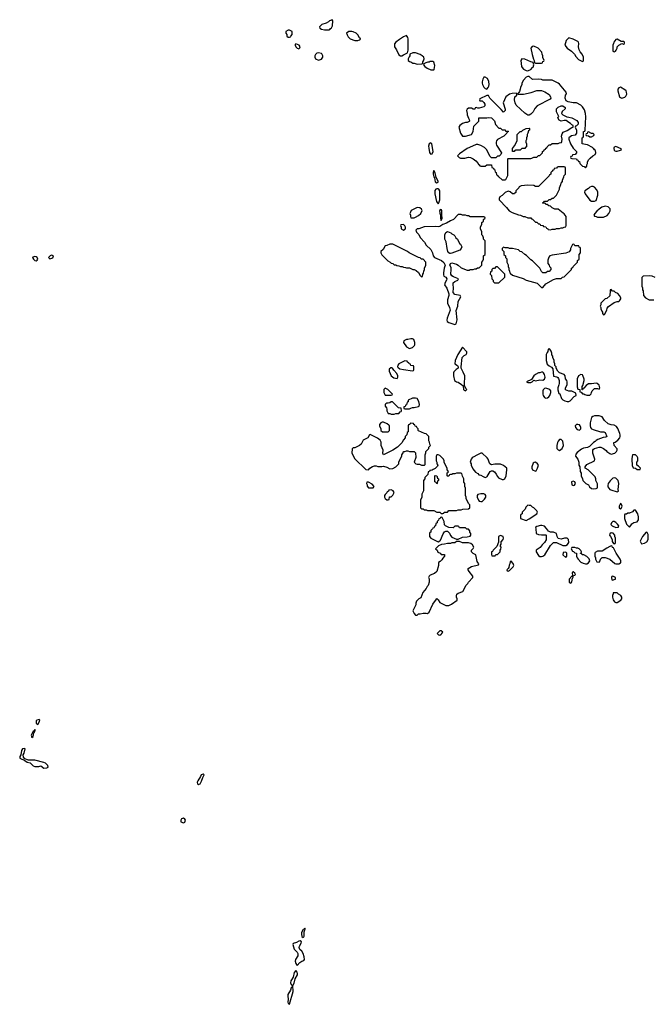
# Model space of a CAD drawing. Header units: inches. Extents: x 2769379 to 2883802, y 684208 to 828654.
# Tile 291 of 298: x 2856692 to 2865031, y 778842 to 791826. Entities that reach past the tile are written whole.
import ezdxf

# ---------------------------------------------------------------- set-up
doc = ezdxf.new("R2010")
doc.units = ezdxf.units.IN
doc.header["$MEASUREMENT"] = 0
for name, color, linetype in [('C8758', 7, 'Continuous'), ('C8767', 7, 'Continuous'), ('C8768', 7, 'Continuous'), ('C8769', 7, 'Continuous')]:
    doc.layers.add(name, color=color, linetype=linetype)

msp = doc.modelspace()

# ---------------------------------------------------------------- linework, layer by layer
at = {"layer": 'C8758', "color": 2, "elevation": 2}
for points in [[(2856890, 788704), (2856865, 788695), (2856862, 788690), (2856872, 788670), (2856890, 788652), (2856910, 788645), (2856923, 788657), (2856929, 788670), (2856922, 788690), (2856910, 788699)], [(2857110, 788719), (2857092, 788710), (2857072, 788690), (2857090, 788672), (2857130, 788686), (2857138, 788710)], [(2856950, 782599), (2856918, 782590), (2856910, 782578), (2856911, 782550), (2856930, 782531), (2856950, 782562), (2856959, 782590)], [(2856890, 782466), (2856886, 782454), (2856878, 782442), (2856870, 782442), (2856850, 782408), (2856845, 782390), (2856850, 782362), (2856870, 782372), (2856880, 782420), (2856888, 782430), (2856886, 782434), (2856890, 782434), (2856894, 782454)], [(2856755, 782215), (2856730, 782209), (2856716, 782190), (2856706, 782130), (2856692, 782110), (2856692, 782090), (2856758, 782058), (2856790, 782036), (2856830, 782026), (2856868, 781988), (2856890, 781979), (2856943, 781977), (2856970, 781985), (2857010, 781956), (2857050, 781961), (2857068, 781970), (2857062, 781990), (2857030, 782024), (2857012, 782032), (2856890, 782061), (2856810, 782062), (2856761, 782081), (2856743, 782103), (2856739, 782130), (2856750, 782152), (2856766, 782210)], [(2859110, 781879), (2859086, 781870), (2859075, 781845), (2859039, 781790), (2859031, 781770), (2859036, 781750), (2859050, 781739), (2859070, 781751), (2859090, 781785), (2859105, 781835), (2859122, 781870), (2859117, 781877)], [(2858850, 781298), (2858826, 781290), (2858815, 781270), (2858818, 781250), (2858850, 781235), (2858870, 781245), (2858877, 781270), (2858870, 781284)]]:
    msp.add_lwpolyline(points, close=True, dxfattribs=at)
at = {"layer": 'C8767', "color": 2, "elevation": 2}
for points in [[(2860450, 779846), (2860445, 779835), (2860430, 779828), (2860408, 779788), (2860405, 779765), (2860410, 779734), (2860430, 779725), (2860438, 779730), (2860440, 779740), (2860442, 779798), (2860455, 779835)], [(2860390, 779678), (2860370, 779673), (2860343, 779657), (2860297, 779643), (2860291, 779630), (2860308, 779570), (2860351, 779531), (2860359, 779510), (2860357, 779483), (2860329, 779431), (2860325, 779410), (2860330, 779382), (2860350, 779352), (2860385, 779395), (2860410, 779411), (2860439, 779421), (2860445, 779435), (2860441, 779470), (2860429, 779510), (2860410, 779544), (2860385, 779565), (2860376, 779590), (2860379, 779610), (2860404, 779650), (2860407, 779667)], [(2860330, 779289), (2860310, 779262), (2860298, 779202), (2860277, 779163), (2860265, 779150), (2860263, 779123), (2860270, 779102), (2860282, 779090), (2860282, 779070), (2860270, 779058), (2860262, 779030), (2860228, 778970), (2860225, 778950), (2860231, 778910), (2860225, 778870), (2860230, 778852), (2860250, 778842), (2860296, 779010), (2860293, 779090), (2860310, 779122), (2860324, 779176), (2860352, 779230), (2860355, 779250), (2860350, 779268)]]:
    msp.add_lwpolyline(points, close=True, dxfattribs=at)
at = {"layer": 'C8768', "color": 2, "elevation": 2}
for points in [[(2862505, 790000), (2862510, 789998), (2862550, 789998), (2862559, 790000)], [(2862654, 790000), (2862670, 789992), (2862704, 789964), (2862734, 789930), (2862738, 789918), (2862750, 789914), (2862758, 789898), (2862770, 789894), (2862830, 789894), (2862850, 789914), (2862913, 789913), (2862918, 789878), (2862933, 789873), (2862938, 789858), (2862953, 789853), (2862958, 789818), (2862974, 789810), (2862978, 789778), (2862993, 789773), (2862998, 789758), (2863010, 789754), (2863050, 789714), (2863090, 789714), (2863102, 789718), (2863126, 789770), (2863126, 789990), (2863130, 789994), (2863430, 789994), (2863443, 790000)], [(2863957, 790000), (2863958, 789998), (2863970, 789994), (2864033, 789993), (2864038, 789978), (2864050, 789974), (2864058, 789958), (2864070, 789954), (2864074, 789930), (2864110, 789894), (2864132, 789892), (2864150, 789874), (2864167, 789893), (2864168, 789912), (2864178, 789930), (2864178, 789950), (2864196, 789984), (2864214, 790000)], [(2865068, 788428), (2865030, 788442), (2864990, 788448), (2864910, 788446), (2864893, 788427), (2864892, 788370), (2864894, 788310), (2864902, 788290), (2864904, 788264), (2864912, 788250), (2864914, 788190), (2864940, 788160), (2864992, 788132), (2865050, 788131)]]:
    msp.add_lwpolyline(points, dxfattribs=at)
for points in [[(2862150, 789838), (2862141, 789810), (2862141, 789790), (2862150, 789754), (2862159, 789739), (2862167, 789690), (2862190, 789676), (2862210, 789685), (2862210, 789698), (2862183, 789743), (2862170, 789806)], [(2863870, 789886), (2863790, 789886), (2863778, 789882), (2863770, 789866), (2863738, 789862), (2863733, 789847), (2863718, 789842), (2863713, 789827), (2863694, 789810), (2863694, 789790), (2863678, 789782), (2863673, 789767), (2863532, 789628), (2863492, 789628), (2863470, 789638), (2863390, 789642), (2863304, 789636), (2863278, 789622), (2863274, 789610), (2863234, 789570), (2863231, 789549), (2863218, 789542), (2863214, 789530), (2863190, 789528), (2863156, 789556), (2863130, 789566), (2863092, 789548), (2863051, 789509), (2863022, 789490), (2863012, 789470), (2863014, 789450), (2863111, 789351), (2863146, 789306), (2863182, 789282), (2863267, 789253), (2863294, 789250), (2863330, 789232), (2863350, 789232), (2863390, 789214), (2863430, 789214), (2863438, 789198), (2863450, 789194), (2863490, 789154), (2863510, 789154), (2863530, 789134), (2863550, 789134), (2863558, 789118), (2863590, 789114), (2863598, 789098), (2863630, 789094), (2863638, 789078), (2863654, 789070), (2863658, 789058), (2863690, 789054), (2863710, 789062), (2863750, 789062), (2863770, 789072), (2863810, 789072), (2863830, 789082), (2863850, 789082), (2863868, 789092), (2863890, 789094), (2863898, 789110), (2863895, 789230), (2863870, 789268), (2863855, 789275), (2863790, 789328), (2863748, 789328), (2863710, 789346), (2863690, 789366), (2863666, 789370), (2863647, 789387), (2863628, 789388), (2863622, 789402), (2863590, 789406), (2863586, 789410), (2863602, 789418), (2863610, 789434), (2863650, 789434), (2863670, 789454), (2863690, 789454), (2863710, 789474), (2863730, 789474), (2863770, 789514), (2863808, 789590), (2863808, 789610), (2863827, 789653), (2863828, 789672), (2863847, 789693), (2863848, 789712), (2863867, 789753), (2863868, 789772), (2863886, 789790), (2863886, 789870), (2863882, 789882)], [(2862190, 789597), (2862178, 789590), (2862166, 789574), (2862164, 789530), (2862185, 789430), (2862210, 789396), (2862219, 789410), (2862230, 789450), (2862232, 789552), (2862229, 789570), (2862219, 789590), (2862210, 789596)], [(2864250, 789628), (2864230, 789628), (2864210, 789618), (2864190, 789598), (2864142, 789570), (2864138, 789550), (2864145, 789530), (2864207, 789447), (2864230, 789431), (2864268, 789432), (2864290, 789442), (2864315, 789510), (2864315, 789550), (2864301, 789581), (2864270, 789618)], [(2861930, 789348), (2861854, 789310), (2861842, 789290), (2861834, 789270), (2861842, 789250), (2861842, 789230), (2861850, 789214), (2861890, 789211), (2861910, 789221), (2861950, 789245), (2861978, 789270), (2861998, 789310), (2861990, 789326), (2861967, 789347)], [(2862250, 789321), (2862228, 789310), (2862230, 789274), (2862241, 789250), (2862241, 789210), (2862250, 789178), (2862261, 789210), (2862256, 789250), (2862259, 789310)], [(2864410, 789369), (2864366, 789354), (2864330, 789329), (2864300, 789300), (2864272, 789270), (2864262, 789250), (2864270, 789234), (2864292, 789232), (2864310, 789222), (2864390, 789222), (2864435, 789245), (2864458, 789270), (2864476, 789304), (2864478, 789330), (2864450, 789358)], [(2862510, 789258), (2862470, 789255), (2862411, 789189), (2862370, 789173), (2862318, 789142), (2862270, 789126), (2862230, 789099), (2862210, 789093), (2862170, 789097), (2862026, 789094), (2861952, 789068), (2861933, 789067), (2861914, 789050), (2861924, 789024), (2861952, 788992), (2861970, 788954), (2862030, 788894), (2862050, 788854), (2862110, 788794), (2862132, 788750), (2862142, 788710), (2862158, 788690), (2862251, 788650), (2862282, 788622), (2862301, 788590), (2862287, 788550), (2862277, 788490), (2862280, 788460), (2862284, 788444), (2862290, 788438), (2862311, 788430), (2862321, 788410), (2862319, 788390), (2862299, 788361), (2862291, 788330), (2862324, 788284), (2862348, 788210), (2862348, 788190), (2862333, 788130), (2862331, 788090), (2862357, 788030), (2862365, 787995), (2862328, 787892), (2862323, 787863), (2862327, 787847), (2862350, 787831), (2862430, 787805), (2862445, 787815), (2862458, 787870), (2862447, 787990), (2862467, 788050), (2862470, 788110), (2862509, 788170), (2862498, 788190), (2862430, 788203), (2862405, 788230), (2862405, 788250), (2862412, 788270), (2862405, 788355), (2862427, 788373), (2862468, 788390), (2862475, 788410), (2862410, 788435), (2862390, 788450), (2862375, 788470), (2862381, 788530), (2862378, 788558), (2862364, 788590), (2862369, 788610), (2862390, 788621), (2862450, 788601), (2862472, 788590), (2862510, 788552), (2862590, 788522), (2862616, 788524), (2862630, 788532), (2862670, 788532), (2862690, 788542), (2862710, 788542), (2862728, 788552), (2862747, 788553), (2862786, 788590), (2862786, 788630), (2862796, 788644), (2862806, 788670), (2862806, 788710), (2862826, 788730), (2862826, 788910), (2862806, 788930), (2862806, 788950), (2862796, 788976), (2862786, 788990), (2862786, 789030), (2862768, 789068), (2862768, 789090), (2862786, 789130), (2862786, 789150), (2862806, 789170), (2862807, 789193), (2862826, 789210), (2862822, 789222), (2862810, 789226), (2862630, 789228), (2862610, 789238), (2862590, 789238), (2862570, 789248), (2862530, 789248)], [(2861750, 789126), (2861718, 789122), (2861714, 789110), (2861722, 789090), (2861722, 789070), (2861750, 789052), (2861770, 789062), (2861778, 789070), (2861778, 789090), (2861770, 789106)], [(2862370, 788741), (2862363, 788743), (2862350, 788750), (2862338, 788770), (2862325, 788810), (2862316, 788896), (2862295, 788930), (2862298, 788990), (2862304, 789010), (2862310, 789019), (2862330, 789031), (2862375, 789015), (2862390, 789002), (2862414, 788990), (2862430, 788974), (2862442, 788950), (2862462, 788930), (2862490, 788874), (2862504, 788864), (2862522, 788830), (2862513, 788807), (2862492, 788788), (2862390, 788749)], [(2861610, 788868), (2861573, 788867), (2861530, 788848), (2861510, 788846), (2861484, 788796), (2861454, 788770), (2861452, 788750), (2861465, 788725), (2861545, 788645), (2861574, 788630), (2861590, 788614), (2861610, 788612), (2861630, 788594), (2861652, 788592), (2861664, 788584), (2861690, 788582), (2861713, 788573), (2861732, 788572), (2861750, 788562), (2861780, 788560), (2861793, 788553), (2861830, 788552), (2861873, 788533), (2861892, 788532), (2861920, 788520), (2861950, 788494), (2861970, 788454), (2861990, 788434), (2862002, 788438), (2862006, 788470), (2862016, 788484), (2862018, 788510), (2862028, 788530), (2862028, 788550), (2862048, 788590), (2862047, 788627), (2862010, 788666), (2861990, 788668), (2861970, 788686), (2861950, 788688), (2861826, 788750), (2861806, 788770)], [(2863990, 788866), (2863978, 788862), (2863953, 788807), (2863952, 788790), (2863935, 788765), (2863891, 788749), (2863710, 788722), (2863682, 788710), (2863666, 788694), (2863653, 788653), (2863653, 788613), (2863671, 788591), (2863674, 788570), (2863692, 788552), (2863694, 788530), (2863670, 788506), (2863650, 788506), (2863630, 788486), (2863590, 788486), (2863570, 788506), (2863548, 788550), (2863520, 788580), (2863450, 788648), (2863430, 788658), (2863375, 788715), (2863349, 788729), (2863310, 788766), (2863290, 788768), (2863266, 788790), (2863190, 788808), (2863150, 788808), (2863130, 788818), (2863090, 788818), (2863070, 788826), (2863054, 788810), (2863054, 788790), (2863074, 788770), (2863074, 788730), (2863094, 788710), (2863094, 788690), (2863112, 788672), (2863114, 788630), (2863132, 788592), (2863132, 788570), (2863142, 788550), (2863142, 788530), (2863151, 788511), (2863152, 788490), (2863160, 788480), (2863190, 788458), (2863330, 788411), (2863370, 788391), (2863514, 788350), (2863570, 788294), (2863590, 788294), (2863630, 788342), (2863730, 788398), (2863770, 788412), (2863830, 788414), (2863848, 788432), (2863870, 788434), (2863966, 788530), (2863966, 788550), (2863982, 788558), (2863986, 788570), (2864046, 788630), (2864046, 788650), (2864066, 788670), (2864066, 788730), (2864086, 788750), (2864086, 788810), (2864082, 788822), (2864067, 788827), (2864062, 788842), (2864050, 788846), (2864010, 788846), (2864002, 788862)], [(2862990, 788566), (2862970, 788566), (2862950, 788546), (2862930, 788546), (2862914, 788530), (2862914, 788510), (2862898, 788502), (2862894, 788470), (2862912, 788452), (2862914, 788410), (2862932, 788392), (2862933, 788373), (2862950, 788354), (2863010, 788354), (2863086, 788430), (2863086, 788470)], [(2864490, 788266), (2864478, 788262), (2864474, 788250), (2864470, 788186), (2864434, 788150), (2864410, 788146), (2864353, 788087), (2864352, 788068), (2864342, 788050), (2864352, 788032), (2864353, 788013), (2864364, 787984), (2864374, 787970), (2864374, 787950), (2864390, 787934), (2864402, 787938), (2864430, 787994), (2864438, 788022), (2864454, 788046), (2864530, 788098), (2864570, 788111), (2864590, 788112), (2864600, 788120), (2864616, 788144), (2864616, 788156), (2864598, 788190), (2864575, 788215), (2864546, 788230), (2864530, 788246), (2864508, 788248)], [(2861850, 787619), (2861810, 787609), (2861790, 787609), (2861754, 787590), (2861752, 787570), (2861792, 787510), (2861830, 787491), (2861870, 787505), (2861898, 787530), (2861900, 787540), (2861902, 787570), (2861889, 787609), (2861870, 787618)], [(2862530, 787506), (2862468, 787412), (2862431, 787330), (2862427, 787287), (2862464, 787264), (2862474, 787250), (2862474, 787230), (2862446, 787214), (2862416, 787184), (2862411, 787170), (2862411, 787130), (2862425, 787070), (2862450, 787051), (2862470, 787045), (2862517, 787017), (2862536, 786996), (2862543, 786950), (2862550, 786941), (2862570, 786932), (2862588, 786950), (2862578, 786958), (2862557, 786997), (2862555, 787035), (2862562, 787110), (2862559, 787130), (2862540, 787180), (2862512, 787230), (2862512, 787250), (2862527, 787370), (2862550, 787396), (2862578, 787410), (2862588, 787430), (2862587, 787447)], [(2863670, 787486), (2863658, 787482), (2863654, 787450), (2863644, 787436), (2863634, 787410), (2863632, 787330), (2863645, 787285), (2863670, 787262), (2863704, 787244), (2863720, 787220), (2863727, 787127), (2863775, 787115), (2863787, 787107), (2863794, 787094), (2863802, 787070), (2863803, 787030), (2863801, 787010), (2863786, 786970), (2863786, 786946), (2863798, 786898), (2863812, 786892), (2863836, 786830), (2863851, 786811), (2863878, 786798), (2863910, 786791), (2863930, 786791), (2863950, 786802), (2864003, 786857), (2864026, 786870), (2864022, 786902), (2863970, 786928), (2863930, 786928), (2863887, 786947), (2863888, 786970), (2863908, 787010), (2863908, 787050), (2863906, 787070), (2863886, 787090), (2863882, 787130), (2863870, 787148), (2863808, 787168), (2863786, 787190), (2863766, 787230), (2863766, 787250), (2863748, 787268), (2863748, 787290), (2863738, 787310), (2863738, 787330), (2863718, 787370), (2863718, 787390), (2863708, 787408), (2863707, 787427), (2863696, 787456), (2863682, 787482)], [(2861596, 787236), (2861584, 787236), (2861564, 787216), (2861562, 787190), (2861591, 787131), (2861623, 787103), (2861670, 787094), (2861678, 787110), (2861675, 787130), (2861662, 787162), (2861623, 787203), (2861606, 787230)], [(2861770, 787326), (2861744, 787316), (2861691, 787289), (2861678, 787270), (2861672, 787250), (2861680, 787240), (2861703, 787223), (2861750, 787211), (2861870, 787194), (2861882, 787198), (2861886, 787210), (2861886, 787250), (2861882, 787262), (2861850, 787266), (2861842, 787282), (2861826, 787290), (2861822, 787302), (2861806, 787310), (2861802, 787322)], [(2863590, 787178), (2863570, 787178), (2863550, 787168), (2863530, 787168), (2863490, 787148), (2863470, 787128), (2863438, 787082), (2863374, 787050), (2863390, 787042), (2863430, 787042), (2863446, 787050), (2863468, 787072), (2863490, 787065), (2863550, 787077), (2863590, 787071), (2863610, 787086), (2863619, 787110), (2863610, 787146), (2863598, 787170)], [(2864090, 787149), (2864059, 787130), (2864040, 787090), (2864043, 786983), (2864050, 786954), (2864074, 786950), (2864078, 786918), (2864093, 786913), (2864110, 786894), (2864130, 786894), (2864144, 786884), (2864170, 786874), (2864210, 786874), (2864227, 786893), (2864228, 786912), (2864238, 786930), (2864270, 786962), (2864310, 786962), (2864330, 786954), (2864338, 786970), (2864330, 787006), (2864306, 787030), (2864290, 787035), (2864230, 787022), (2864190, 787022), (2864160, 787000), (2864130, 786966), (2864118, 786962), (2864113, 786947), (2864107, 786947), (2864108, 786988), (2864116, 787004), (2864134, 787066), (2864134, 787086), (2864115, 787135), (2864110, 787141)], [(2861510, 786966), (2861494, 786950), (2861494, 786910), (2861510, 786874), (2861590, 786874), (2861602, 786878), (2861606, 786890), (2861546, 786950)], [(2863630, 786969), (2863610, 786964), (2863594, 786946), (2863588, 786930), (2863588, 786888), (2863591, 786870), (2863610, 786845), (2863630, 786836), (2863650, 786838), (2863669, 786851), (2863682, 786870), (2863694, 786910), (2863694, 786930), (2863682, 786950)], [(2861910, 786835), (2861870, 786835), (2861814, 786810), (2861812, 786788), (2861798, 786782), (2861793, 786747), (2861778, 786742), (2861773, 786727), (2861758, 786722), (2861754, 786710), (2861758, 786698), (2861770, 786694), (2861830, 786694), (2861850, 786702), (2861868, 786712), (2861890, 786712), (2861950, 786725), (2861958, 786730), (2861962, 786750), (2861954, 786790), (2861930, 786829)], [(2861590, 786788), (2861570, 786775), (2861550, 786768), (2861530, 786768), (2861520, 786760), (2861512, 786750), (2861512, 786730), (2861526, 786706), (2861532, 786690), (2861532, 786670), (2861550, 786634), (2861572, 786632), (2861590, 786622), (2861630, 786622), (2861650, 786634), (2861690, 786634), (2861707, 786653), (2861722, 786658), (2861726, 786670), (2861722, 786702), (2861687, 786707), (2861607, 786787)], [(2864330, 786602), (2864270, 786602), (2864246, 786594), (2864230, 786578), (2864211, 786510), (2864211, 786471), (2864218, 786450), (2864230, 786432), (2864250, 786422), (2864347, 786393), (2864391, 786391), (2864410, 786382), (2864432, 786328), (2864420, 786320), (2864385, 786315), (2864314, 786290), (2864290, 786278), (2864277, 786263), (2864254, 786250), (2864202, 786198), (2864175, 786185), (2864124, 786176), (2864098, 786162), (2864040, 786120), (2864023, 786097), (2864018, 786070), (2864051, 786030), (2864065, 785990), (2864062, 785950), (2864074, 785930), (2864082, 785870), (2864093, 785847), (2864094, 785810), (2864112, 785772), (2864114, 785750), (2864154, 785710), (2864191, 785691), (2864205, 785665), (2864230, 785642), (2864250, 785638), (2864290, 785642), (2864307, 785653), (2864307, 785707), (2864288, 785750), (2864288, 785770), (2864276, 785796), (2864186, 785890), (2864146, 785910), (2864146, 785930), (2864170, 785962), (2864268, 786010), (2864275, 786030), (2864249, 786109), (2864249, 786150), (2864256, 786164), (2864268, 786172), (2864329, 786191), (2864351, 786191), (2864390, 786172), (2864424, 786144), (2864432, 786132), (2864470, 786105), (2864490, 786098), (2864538, 786110), (2864558, 786130), (2864568, 786150), (2864567, 786167), (2864529, 786209), (2864526, 786250), (2864543, 786257), (2864577, 786283), (2864602, 786310), (2864609, 786330), (2864609, 786350), (2864603, 786370), (2864577, 786437), (2864561, 786461), (2864530, 786479), (2864490, 786482), (2864450, 786495), (2864402, 786542), (2864370, 786588)], [(2861850, 786506), (2861838, 786502), (2861833, 786487), (2861818, 786482), (2861814, 786470), (2861814, 786390), (2861798, 786382), (2861794, 786350), (2861774, 786330), (2861774, 786310), (2861750, 786286), (2861730, 786246), (2861674, 786190), (2861611, 786149), (2861490, 786088), (2861478, 786110), (2861482, 786150), (2861458, 786210), (2861455, 786255), (2861443, 786283), (2861410, 786309), (2861310, 786355), (2861302, 786350), (2861282, 786310), (2861220, 786280), (2861192, 786230), (2861171, 786209), (2861110, 786178), (2861090, 786178), (2861073, 786167), (2861072, 786110), (2861110, 786034), (2861253, 785893), (2861290, 785892), (2861309, 785911), (2861345, 785935), (2861370, 785942), (2861390, 785942), (2861412, 785932), (2861468, 785932), (2861490, 785938), (2861530, 785925), (2861570, 785905), (2861610, 785906), (2861649, 785931), (2861688, 785970), (2861690, 785994), (2861728, 786070), (2861728, 786090), (2861747, 786113), (2861750, 786134), (2861770, 786134), (2861790, 786142), (2861810, 786142), (2861830, 786134), (2861890, 786132), (2861910, 786114), (2861912, 786052), (2861894, 785990), (2861914, 785970), (2861930, 785965), (2861964, 785964), (2861990, 785952), (2862027, 785953), (2862038, 785962), (2862038, 786090), (2862047, 786113), (2862048, 786132), (2862086, 786170), (2862086, 786190), (2862106, 786210), (2862098, 786230), (2862096, 786256), (2862087, 786273), (2862086, 786330), (2862050, 786366), (2862028, 786368), (2861950, 786406), (2861946, 786410), (2861946, 786430), (2861927, 786447), (2861922, 786462), (2861907, 786467), (2861902, 786482), (2861887, 786487), (2861882, 786502)], [(2861490, 786518), (2861470, 786518), (2861454, 786510), (2861434, 786490), (2861434, 786470), (2861452, 786432), (2861454, 786410), (2861473, 786393), (2861550, 786392), (2861568, 786410), (2861568, 786470), (2861560, 786480), (2861538, 786498)], [(2864050, 786489), (2864032, 786488), (2864014, 786470), (2864018, 786450), (2864042, 786422), (2864070, 786412), (2864088, 786432), (2864089, 786450), (2864082, 786470), (2864070, 786482)], [(2863830, 786288), (2863810, 786288), (2863790, 786268), (2863781, 786250), (2863771, 786210), (2863772, 786170), (2863790, 786152), (2863810, 786146), (2863842, 786170), (2863862, 786210), (2863850, 786266)], [(2862210, 786088), (2862193, 786087), (2862182, 786070), (2862182, 786010), (2862191, 785991), (2862192, 785970), (2862202, 785950), (2862200, 785940), (2862170, 785906), (2862144, 785896), (2862130, 785886), (2862098, 785882), (2862093, 785867), (2862078, 785862), (2862074, 785830), (2862034, 785790), (2862034, 785770), (2862014, 785750), (2862013, 785613), (2861994, 785570), (2861992, 785528), (2861974, 785490), (2861974, 785390), (2861990, 785374), (2862010, 785374), (2862024, 785364), (2862050, 785362), (2862070, 785354), (2862150, 785352), (2862190, 785334), (2862232, 785332), (2862250, 785314), (2862270, 785314), (2862282, 785318), (2862288, 785332), (2862330, 785334), (2862350, 785354), (2862450, 785352), (2862470, 785362), (2862510, 785362), (2862532, 785372), (2862610, 785374), (2862626, 785390), (2862626, 785430), (2862608, 785448), (2862578, 785510), (2862578, 785530), (2862568, 785550), (2862567, 785647), (2862558, 785670), (2862558, 785710), (2862548, 785728), (2862546, 785770), (2862528, 785808), (2862522, 785842), (2862507, 785847), (2862450, 785846), (2862430, 785838), (2862404, 785836), (2862387, 785827), (2862373, 785827), (2862358, 785822), (2862350, 785808), (2862330, 785806), (2862326, 785810), (2862326, 785850), (2862342, 785858), (2862346, 785870), (2862328, 785888), (2862327, 785907), (2862288, 785990), (2862288, 786010), (2862278, 786030), (2862230, 786078)], [(2862770, 786109), (2862726, 786090), (2862670, 786059), (2862658, 786050), (2862645, 786030), (2862632, 785990), (2862642, 785970), (2862642, 785950), (2862664, 785904), (2862700, 785860), (2862730, 785842), (2862746, 785826), (2862770, 785818), (2862800, 785800), (2862830, 785791), (2862850, 785798), (2862856, 785804), (2862893, 785867), (2862910, 785878), (2862930, 785876), (2862950, 785865), (2862974, 785834), (2862990, 785802), (2863005, 785785), (2863050, 785762), (2863070, 785762), (2863088, 785772), (2863104, 785810), (2863114, 785890), (2863112, 785912), (2863070, 785949), (2863030, 785964), (2863010, 785966), (2862955, 785965), (2862910, 785955), (2862889, 785970), (2862879, 785990), (2862869, 786029), (2862855, 786050), (2862790, 786109)], [(2864810, 786089), (2864772, 786088), (2864765, 786070), (2864761, 786030), (2864765, 785945), (2864778, 785918), (2864810, 785914), (2864830, 785894), (2864870, 785894), (2864875, 785910), (2864870, 785918), (2864850, 785938), (2864826, 785950), (2864829, 785990), (2864839, 786010), (2864841, 786030), (2864839, 786050), (2864830, 786068)], [(2863490, 785989), (2863472, 785988), (2863462, 785978), (2863442, 785930), (2863442, 785910), (2863454, 785890), (2863490, 785874), (2863502, 785878), (2863518, 785910), (2863529, 785950), (2863518, 785970)], [(2862190, 785706), (2862182, 785722), (2862166, 785730), (2862166, 785810), (2862170, 785814), (2862193, 785813), (2862198, 785778), (2862212, 785770), (2862212, 785748), (2862198, 785742), (2862194, 785710)], [(2861290, 785726), (2861270, 785726), (2861262, 785710), (2861272, 785692), (2861273, 785673), (2861290, 785654), (2861350, 785654), (2861366, 785670), (2861340, 785700)], [(2863990, 785742), (2863965, 785730), (2863970, 785694), (2863990, 785685), (2864006, 785690), (2864018, 785710), (2864008, 785730)], [(2864530, 785784), (2864510, 785779), (2864474, 785746), (2864451, 785710), (2864444, 785684), (2864444, 785664), (2864471, 785631), (2864485, 785625), (2864570, 785602), (2864586, 785610), (2864582, 785630), (2864589, 785710), (2864582, 785750), (2864550, 785779)], [(2861590, 785628), (2861558, 785622), (2861554, 785610), (2861538, 785602), (2861533, 785587), (2861510, 785566), (2861502, 785550), (2861502, 785530), (2861510, 785514), (2861530, 785494), (2861550, 785494), (2861562, 785498), (2861567, 785533), (2861590, 785534), (2861610, 785554), (2861628, 785590), (2861615, 785615)], [(2862810, 785575), (2862770, 785575), (2862730, 785566), (2862722, 785550), (2862722, 785530), (2862738, 785490), (2862750, 785478), (2862770, 785471), (2862790, 785472), (2862818, 785502), (2862835, 785530), (2862838, 785550), (2862830, 785566)], [(2863390, 785426), (2863364, 785396), (2863354, 785370), (2863314, 785330), (2863314, 785310), (2863298, 785302), (2863294, 785290), (2863294, 785250), (2863370, 785222), (2863410, 785242), (2863508, 785310), (2863518, 785330), (2863508, 785350), (2863470, 785388), (2863450, 785398), (2863430, 785418), (2863410, 785418)], [(2864610, 785446), (2864594, 785410), (2864594, 785390), (2864610, 785374), (2864622, 785378), (2864635, 785410), (2864622, 785442)], [(2864810, 785358), (2864790, 785358), (2864770, 785338), (2864730, 785318), (2864710, 785318), (2864690, 785306), (2864670, 785306), (2864664, 785296), (2864665, 785250), (2864690, 785174), (2864730, 785134), (2864750, 785154), (2864761, 785179), (2864786, 785194), (2864834, 785206), (2864849, 785230), (2864849, 785270), (2864839, 785310)], [(2862250, 785266), (2862238, 785262), (2862233, 785247), (2862218, 785242), (2862213, 785227), (2862194, 785210), (2862194, 785190), (2862178, 785182), (2862174, 785150), (2862158, 785142), (2862150, 785126), (2862138, 785122), (2862134, 785110), (2862114, 785090), (2862114, 785070), (2862098, 785062), (2862094, 785050), (2862094, 785010), (2862114, 784990), (2862210, 784942), (2862230, 784952), (2862238, 784962), (2862273, 785047), (2862290, 785072), (2862310, 785082), (2862330, 785082), (2862337, 785077), (2862356, 785056), (2862370, 785022), (2862390, 785002), (2862450, 784974), (2862470, 784974), (2862530, 785002), (2862590, 785005), (2862630, 785014), (2862638, 785030), (2862638, 785050), (2862628, 785070), (2862627, 785087), (2862610, 785106), (2862588, 785108), (2862570, 785126), (2862490, 785126), (2862482, 785142), (2862470, 785146), (2862430, 785146), (2862407, 785127), (2862348, 785128), (2862306, 785150), (2862290, 785166), (2862286, 785210), (2862276, 785236), (2862262, 785262)], [(2863576, 785156), (2863556, 785156), (2863510, 785142), (2863492, 785130), (2863498, 785110), (2863502, 785050), (2863530, 785038), (2863570, 785032), (2863630, 785034), (2863634, 785030), (2863631, 784969), (2863612, 784930), (2863580, 784900), (2863554, 784866), (2863502, 784830), (2863502, 784810), (2863530, 784762), (2863547, 784747), (2863570, 784746), (2863590, 784751), (2863615, 784770), (2863689, 784891), (2863729, 784931), (2863770, 784932), (2863850, 784891), (2863890, 784891), (2863915, 784905), (2863923, 784917), (2863929, 784930), (2863928, 784970), (2863908, 784988), (2863872, 784988), (2863830, 784975), (2863790, 784986), (2863778, 785010), (2863768, 785050), (2863730, 785069), (2863689, 785069), (2863662, 785082), (2863638, 785118), (2863609, 785149)], [(2864530, 785208), (2864510, 785208), (2864492, 785190), (2864485, 785170), (2864502, 785150), (2864550, 785131), (2864570, 785132), (2864586, 785134), (2864588, 785150), (2864573, 785173), (2864550, 785195)], [(2863030, 785026), (2863002, 785010), (2863004, 784936), (2862980, 784880), (2862974, 784870), (2862932, 784830), (2862925, 784815), (2862913, 784807), (2862913, 784773), (2862918, 784758), (2862950, 784754), (2862962, 784758), (2862970, 784774), (2862990, 784774), (2863026, 784810), (2863026, 784830), (2863036, 784844), (2863038, 784870), (2863026, 784890), (2863038, 784910), (2863040, 784940), (2863067, 784973), (2863068, 784990), (2863066, 785010)], [(2864490, 785058), (2864470, 785046), (2864465, 785030), (2864482, 785010), (2864502, 784970), (2864504, 784944), (2864518, 784918), (2864530, 784914), (2864542, 784918), (2864546, 784930), (2864546, 784990), (2864538, 785010), (2864538, 785030), (2864514, 785054)], [(2864950, 785066), (2864902, 785010), (2864872, 784950), (2864890, 784914), (2864930, 784925), (2864960, 784940), (2864978, 784970), (2864976, 785036), (2864962, 785062)], [(2862490, 784946), (2862450, 784946), (2862430, 784928), (2862390, 784928), (2862370, 784918), (2862330, 784918), (2862290, 784908), (2862253, 784907), (2862214, 784890), (2862174, 784850), (2862194, 784830), (2862205, 784805), (2862234, 784790), (2862250, 784774), (2862290, 784774), (2862294, 784770), (2862294, 784750), (2862270, 784726), (2862257, 784703), (2862237, 784683), (2862214, 784670), (2862211, 784630), (2862191, 784549), (2862159, 784521), (2862101, 784499), (2862091, 784489), (2862082, 784470), (2862091, 784451), (2862091, 784409), (2862075, 784365), (2862062, 784350), (2862050, 784326), (2862006, 784274), (2861978, 784202), (2861954, 784190), (2861924, 784156), (2861912, 784130), (2861912, 784110), (2861874, 784030), (2861890, 783994), (2861910, 783974), (2861930, 783974), (2861948, 783992), (2861970, 783992), (2862010, 784002), (2862050, 784002), (2862070, 783994), (2862090, 784014), (2862140, 784120), (2862158, 784150), (2862178, 784170), (2862190, 784194), (2862210, 784174), (2862230, 784142), (2862310, 784102), (2862350, 784102), (2862383, 784117), (2862458, 784170), (2862458, 784190), (2862449, 784210), (2862449, 784230), (2862455, 784250), (2862470, 784265), (2862535, 784285), (2862578, 784370), (2862598, 784390), (2862608, 784410), (2862666, 784470), (2862666, 784490), (2862615, 784550), (2862606, 784570), (2862606, 784590), (2862650, 784616), (2862742, 784638), (2862746, 784650), (2862730, 784666), (2862723, 784683), (2862706, 784770), (2862670, 784786), (2862648, 784808), (2862648, 784830), (2862670, 784854), (2862678, 784870), (2862660, 784900), (2862638, 784918), (2862609, 784929), (2862530, 784929)], [(2864490, 784886), (2864470, 784878), (2864430, 784858), (2864370, 784818), (2864310, 784818), (2864278, 784802), (2864274, 784790), (2864274, 784750), (2864282, 784730), (2864282, 784710), (2864298, 784678), (2864330, 784674), (2864346, 784690), (2864348, 784712), (2864370, 784734), (2864390, 784734), (2864410, 784732), (2864470, 784711), (2864537, 784657), (2864550, 784651), (2864588, 784652), (2864610, 784662), (2864618, 784670), (2864618, 784690), (2864609, 784710), (2864555, 784790), (2864522, 784862), (2864508, 784868), (2864502, 784882)], [(2863890, 784806), (2863858, 784802), (2863854, 784770), (2863890, 784734), (2863906, 784750), (2863906, 784790)], [(2864010, 784866), (2863970, 784866), (2863962, 784850), (2863978, 784818), (2863993, 784813), (2864010, 784794), (2864033, 784793), (2864034, 784750), (2864042, 784730), (2864052, 784710), (2864090, 784671), (2864118, 784658), (2864150, 784651), (2864170, 784651), (2864190, 784662), (2864208, 784690), (2864198, 784718), (2864169, 784749), (2864130, 784768), (2864108, 784768), (2864102, 784782), (2864087, 784787), (2864087, 784793), (2864098, 784802), (2864098, 784810), (2864090, 784826), (2864066, 784850), (2864050, 784858), (2864030, 784858)], [(2863170, 784686), (2863158, 784682), (2863154, 784650), (2863145, 784635), (2863140, 784600), (2863133, 784587), (2863114, 784570), (2863118, 784558), (2863130, 784554), (2863150, 784562), (2863198, 784610), (2863206, 784630), (2863196, 784656)], [(2863990, 784546), (2863978, 784542), (2863974, 784530), (2863978, 784498), (2863990, 784494), (2864010, 784502), (2864018, 784510), (2864010, 784526)], [(2863970, 784486), (2863934, 784450), (2863934, 784410), (2863950, 784394), (2863962, 784398), (2863970, 784414), (2863978, 784462), (2863986, 784470), (2863982, 784482)], [(2864510, 784486), (2864498, 784482), (2864494, 784470), (2864498, 784438), (2864510, 784434), (2864530, 784442), (2864546, 784450), (2864546, 784470)], [(2864567, 784267), (2864514, 784266), (2864514, 784254), (2864505, 784235), (2864505, 784210), (2864517, 784177), (2864534, 784150), (2864550, 784142), (2864570, 784142), (2864618, 784170), (2864628, 784190), (2864628, 784210), (2864615, 784235), (2864586, 784250)], [(2862250, 783768), (2862230, 783768), (2862194, 783730), (2862213, 783713), (2862230, 783712), (2862250, 783725), (2862258, 783730), (2862268, 783750)]]:
    msp.add_lwpolyline(points, close=True, dxfattribs=at)
at = {"layer": 'C8769', "color": 2, "elevation": 2}
for points in [[(2860810, 791826), (2860774, 791810), (2860764, 791796), (2860730, 791778), (2860677, 791763), (2860642, 791730), (2860650, 791714), (2860670, 791702), (2860710, 791692), (2860770, 791694), (2860782, 791698), (2860788, 791712), (2860802, 791718), (2860816, 791744), (2860818, 791810)], [(2860250, 791688), (2860230, 791688), (2860202, 791670), (2860202, 791650), (2860214, 791630), (2860214, 791610), (2860230, 791594), (2860250, 791594), (2860262, 791598), (2860266, 791610), (2860286, 791630), (2860286, 791670)], [(2861070, 791669), (2861030, 791669), (2861002, 791650), (2861007, 791627), (2861022, 791602), (2861050, 791572), (2861110, 791552), (2861150, 791552), (2861170, 791562), (2861186, 791570), (2861182, 791582), (2861170, 791586), (2861148, 791628), (2861126, 791650), (2861090, 791668)], [(2860330, 791506), (2860322, 791498), (2860322, 791490), (2860332, 791470), (2860350, 791452), (2860370, 791442), (2860387, 791453), (2860388, 791470), (2860378, 791490)], [(2861790, 791618), (2861750, 791598), (2861697, 791563), (2861652, 791530), (2861632, 791508), (2861631, 791470), (2861658, 791430), (2861690, 791362), (2861710, 791351), (2861730, 791351), (2861750, 791362), (2861806, 791390), (2861815, 791425), (2861813, 791573), (2861809, 791589)], [(2863930, 791588), (2863898, 791550), (2863878, 791490), (2863911, 791451), (2863965, 791410), (2864005, 791370), (2864022, 791342), (2864060, 791300), (2864110, 791274), (2864122, 791278), (2864126, 791290), (2864126, 791330), (2864108, 791370), (2864080, 791400), (2864069, 791429), (2864059, 791470), (2864062, 791510), (2864058, 791530), (2864050, 791538), (2863989, 791569)], [(2864570, 791568), (2864550, 791566), (2864525, 791530), (2864522, 791510), (2864512, 791490), (2864513, 791413), (2864530, 791402), (2864546, 791410), (2864556, 791424), (2864568, 791450), (2864568, 791470), (2864589, 791491), (2864630, 791514), (2864650, 791505), (2864666, 791510), (2864666, 791530), (2864650, 791538), (2864620, 791540)], [(2860630, 791388), (2860610, 791386), (2860592, 791368), (2860582, 791350), (2860582, 791330), (2860592, 791310), (2860630, 791291), (2860670, 791305), (2860689, 791330), (2860689, 791350), (2860674, 791374), (2860670, 791378)], [(2861910, 791388), (2861873, 791387), (2861834, 791370), (2861834, 791350), (2861824, 791336), (2861814, 791310), (2861814, 791290), (2861830, 791274), (2861850, 791272), (2861873, 791253), (2861890, 791252), (2861930, 791238), (2861990, 791242), (2861998, 791242), (2862007, 791253), (2862008, 791270), (2862016, 791284), (2862022, 791310), (2862018, 791330), (2861998, 791350), (2861970, 791369)], [(2863470, 791475), (2863446, 791474), (2863432, 791450), (2863446, 791366), (2863464, 791304), (2863474, 791290), (2863478, 791258), (2863490, 791254), (2863570, 791254), (2863582, 791258), (2863587, 791273), (2863602, 791278), (2863606, 791290), (2863588, 791328), (2863588, 791350), (2863578, 791370), (2863576, 791396), (2863526, 791450)], [(2862136, 791276), (2862104, 791276), (2862092, 791268), (2862073, 791267), (2862044, 791256), (2862018, 791242), (2862014, 791230), (2862032, 791210), (2862065, 791185), (2862110, 791163), (2862150, 791165), (2862155, 791170), (2862163, 791223), (2862150, 791266)], [(2863310, 791308), (2863298, 791290), (2863307, 791210), (2863314, 791194), (2863334, 791174), (2863370, 791156), (2863390, 791151), (2863410, 791162), (2863429, 791171), (2863450, 791194), (2863462, 791198), (2863468, 791230), (2863462, 791262), (2863448, 791268), (2863430, 791269), (2863350, 791304)], [(2862830, 791068), (2862810, 791068), (2862798, 791042), (2862790, 791006), (2862787, 790990), (2862791, 790970), (2862810, 790938), (2862830, 790918), (2862850, 790912), (2862869, 790931), (2862875, 790950), (2862879, 790970), (2862875, 791010), (2862858, 791050)], [(2864610, 790938), (2864590, 790928), (2864578, 790910), (2864578, 790890), (2864598, 790810), (2864610, 790798), (2864630, 790791), (2864670, 790805), (2864684, 790816), (2864694, 790846), (2864693, 790870), (2864686, 790886), (2864670, 790902)], [(2863210, 790086), (2863187, 790087), (2863187, 790127), (2863216, 790164), (2863248, 790230), (2863248, 790312), (2863288, 790352), (2863307, 790353), (2863326, 790370), (2863370, 790392), (2863410, 790394), (2863414, 790390), (2863414, 790370), (2863398, 790362), (2863392, 790330), (2863382, 790310), (2863382, 790290), (2863372, 790270), (2863372, 790248), (2863362, 790230), (2863362, 790210), (2863372, 790190), (2863374, 790150), (2863358, 790142), (2863350, 790126), (2863310, 790126), (2863290, 790106), (2863230, 790106), (2863218, 790102)], [(2864190, 790346), (2864178, 790342), (2864173, 790327), (2864158, 790322), (2864154, 790310), (2864158, 790298), (2864190, 790294), (2864210, 790282), (2864230, 790282), (2864262, 790298), (2864266, 790310), (2864250, 790326), (2864230, 790326)], [(2862110, 790201), (2862091, 790190), (2862083, 790157), (2862084, 790130), (2862094, 790074), (2862101, 790061), (2862110, 790051), (2862130, 790058), (2862141, 790090), (2862124, 790190)], [(2864550, 790155), (2864530, 790146), (2864525, 790130), (2864530, 790102), (2864550, 790092), (2864570, 790091), (2864610, 790105), (2864626, 790110), (2864622, 790122)]]:
    msp.add_lwpolyline(points, close=True, dxfattribs=at)
for points in [[(2864214, 790000), (2864249, 790031), (2864278, 790050), (2864288, 790070), (2864282, 790102), (2864268, 790108), (2864262, 790122), (2864246, 790130), (2864242, 790142), (2864176, 790176), (2864150, 790178), (2864106, 790190), (2864106, 790270), (2864122, 790278), (2864126, 790290), (2864126, 790350), (2864142, 790358), (2864146, 790370), (2864154, 790546), (2864149, 790590), (2864137, 790637), (2864110, 790678), (2864090, 790698), (2864030, 790728), (2863989, 790729), (2863923, 790743), (2863895, 790755), (2863884, 790790), (2863889, 790830), (2863902, 790850), (2863895, 790870), (2863810, 790974), (2863790, 790989), (2863710, 791028), (2863590, 791028), (2863570, 791038), (2863530, 791042), (2863450, 791038), (2863410, 791078), (2863390, 791078), (2863370, 791068), (2863332, 791030), (2863312, 790990), (2863311, 790970), (2863292, 790930), (2863291, 790909), (2863280, 790880), (2863273, 790867), (2863254, 790850), (2863262, 790842), (2863334, 790846), (2863434, 790866), (2863510, 790891), (2863570, 790891), (2863614, 790874), (2863670, 790838), (2863691, 790810), (2863692, 790790), (2863684, 790776), (2863514, 790690), (2863484, 790656), (2863462, 790610), (2863430, 790578), (2863410, 790568), (2863390, 790569), (2863353, 790593), (2863237, 790697), (2863222, 790730), (2863214, 790770), (2863218, 790810), (2863246, 790830), (2863246, 790850), (2863235, 790855), (2863186, 790854), (2863150, 790842), (2863102, 790810), (2863065, 790730), (2863092, 790648), (2863092, 790628), (2863070, 790606), (2863040, 790640), (2862889, 790789), (2862870, 790826), (2862850, 790826), (2862758, 790782), (2862754, 790770), (2862758, 790758), (2862790, 790754), (2862812, 790732), (2862822, 790710), (2862822, 790690), (2862810, 790678), (2862750, 790658), (2862730, 790658), (2862710, 790666), (2862698, 790662), (2862690, 790646), (2862668, 790648), (2862650, 790658), (2862610, 790658), (2862590, 790646), (2862582, 790630), (2862591, 790590), (2862591, 790570), (2862607, 790527), (2862618, 790510), (2862622, 790490), (2862618, 790482), (2862591, 790469), (2862570, 790469), (2862530, 790455), (2862492, 790430), (2862482, 790410), (2862505, 790330), (2862530, 790292), (2862570, 790291), (2862648, 790312), (2862668, 790350), (2862680, 790420), (2862746, 790490), (2862746, 790530), (2862750, 790534), (2862850, 790532), (2862870, 790538), (2862912, 790532), (2862950, 790494), (2862964, 790444), (2863010, 790394), (2863030, 790394), (2863050, 790374), (2863090, 790374), (2863098, 790358), (2863130, 790354), (2863134, 790350), (2863118, 790342), (2863114, 790330), (2863074, 790290), (2862990, 790248), (2862978, 790230), (2862971, 790210), (2862971, 790190), (2862978, 790170), (2863042, 790070), (2863033, 790047), (2863013, 790027), (2862990, 790026), (2862970, 790006), (2862910, 790006), (2862890, 790026), (2862848, 790110), (2862820, 790140), (2862770, 790169), (2862730, 790182), (2862710, 790179), (2862660, 790160), (2862590, 790129), (2862490, 790058), (2862462, 790030), (2862487, 790007), (2862505, 790000)], [(2863443, 790000), (2863468, 790012), (2863510, 790014), (2863530, 790034), (2863550, 790034), (2863586, 790070), (2863586, 790090), (2863602, 790098), (2863606, 790110), (2863622, 790118), (2863626, 790130), (2863642, 790138), (2863646, 790150), (2863670, 790174), (2863690, 790174), (2863710, 790192), (2863790, 790192), (2863810, 790202), (2863835, 790205), (2863840, 790220), (2863842, 790250), (2863834, 790290), (2863841, 790319), (2863856, 790344), (2863910, 790366), (2863970, 790405), (2863986, 790410), (2863986, 790430), (2863970, 790438), (2863955, 790455), (2863929, 790469), (2863896, 790496), (2863870, 790498), (2863829, 790489), (2863803, 790503), (2863786, 790530), (2863798, 790550), (2863769, 790610), (2863769, 790650), (2863790, 790674), (2863830, 790692), (2863852, 790692), (2863882, 790670), (2863882, 790650), (2863845, 790615), (2863834, 790590), (2863854, 790570), (2863904, 790544), (2863930, 790542), (2863970, 790531), (2864035, 790495), (2864054, 790470), (2864052, 790448), (2864030, 790426), (2864018, 790422), (2864014, 790410), (2864033, 790367), (2864034, 790330), (2864025, 790315), (2864016, 790304), (2863967, 790293), (2863933, 790267), (2863932, 790250), (2863951, 790190), (2863990, 790132), (2864034, 790090), (2864034, 790070), (2864013, 790047), (2863978, 790042), (2863973, 790027), (2863958, 790022), (2863954, 790010), (2863957, 790000)], [(2862559, 790000), (2862610, 790011), (2862634, 790010), (2862654, 790000)]]:
    msp.add_lwpolyline(points, dxfattribs=at)

doc.saveas('drawing.dxf')
